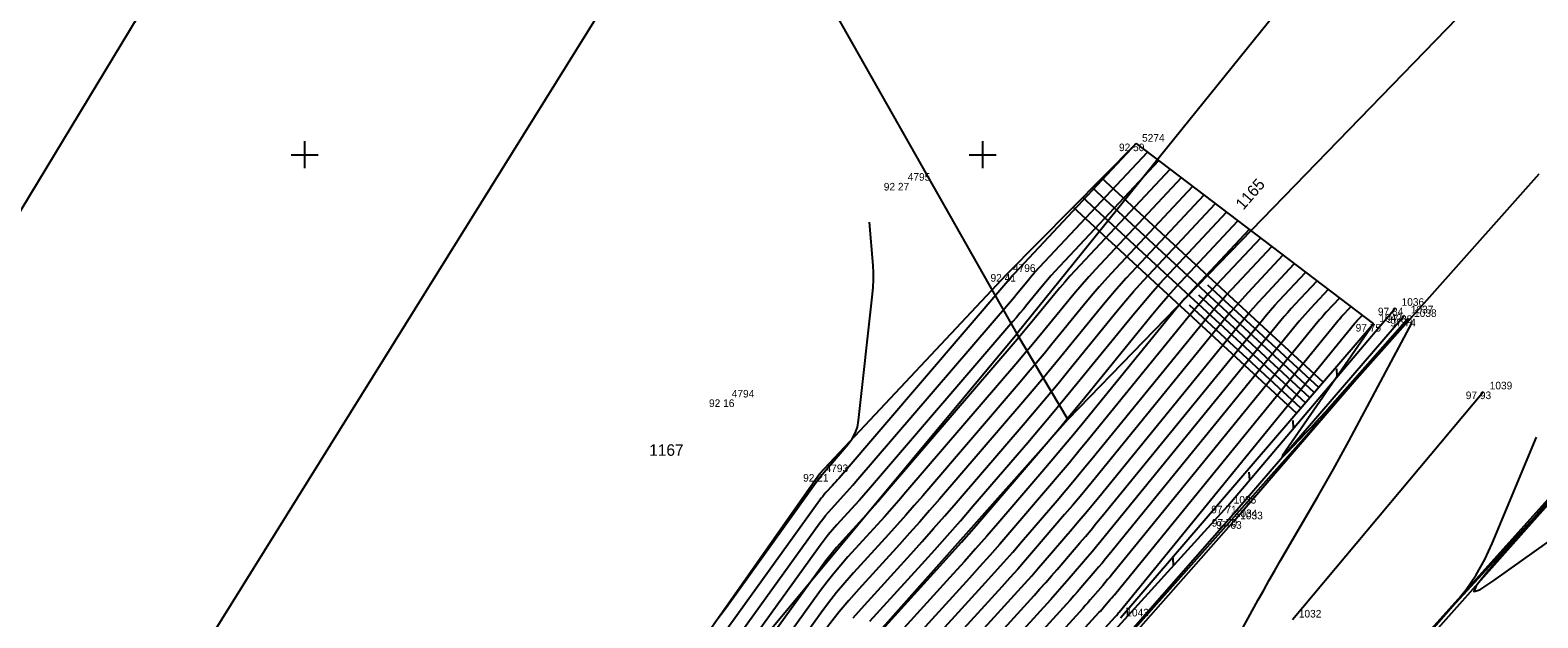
# Model space of a CAD drawing. Extents: x -711081 to -709338, y -1025122 to -1024092.
# Drawn here: x -709535.1 to -709479.5, y -1024192.1 to -1024170.4 of the extents above; entities that cross this region are included whole.
import ezdxf

# ---------------------------------------------------------------- set-up
doc = ezdxf.new("R2010")
doc.units = 0
for name, color, linetype in [('Ex_Major Contours', 7, 'Continuous'), ('Ex_Minor Contours', 7, 'Continuous'), ('Z_body', 7, 'Continuous'), ('Z_body_cisla', 7, 'Continuous'), ('Z_body_vysky_redukovane', 7, 'Continuous'), ('Z_hektometricka_sit', 7, 'Continuous'), ('Z_hrany_paty', 7, 'Continuous'), ('Z_katastr_cisla_pozemkova', 7, 'Continuous'), ('Z_katastr_hranice', 7, 'Continuous'), ('Z_katastr_vnitrni_kresba', 7, 'Continuous'), ('Z_komunikace', 7, 'Continuous'), ('Z_obruba', 7, 'Continuous'), ('Z_pole_rozhranni', 7, 'Continuous'), ('Z_srafy_zelen', 7, 'Continuous'), ('Z_svodidla', 7, 'Continuous'), ('Z_svodidla_znacky', 7, 'Continuous'), ('Z_technicke_srafy', 7, 'Continuous'), ('Z_vdz12_prerusovana', 7, 'Continuous')]:
    doc.layers.add(name, color=color, linetype=linetype)

# ---------------------------------------------------------------- blocks, each defined once
blk = doc.blocks.new('POINT_DISPLAY')
blk.add_line((0, 0), (0, 0))
blk = doc.blocks.new('Z529')
blk.add_line((0, 0), (0.2, 0.2))

msp = doc.modelspace()

# ---------------------------------------------------------------- linework, layer by layer
at = {"layer": 'Ex_Major Contours'}
for points in [[(-709493.507, -1024175.223), (-709497.333, -1024179.31), (-709497.469, -1024179.458), (-709497.602, -1024179.608), (-709497.733, -1024179.76), (-709497.861, -1024179.915), (-709498.369, -1024180.537), (-709498.497, -1024180.692), (-709498.625, -1024180.847), (-709498.754, -1024181), (-709498.885, -1024181.153), (-709504.059, -1024187.18), (-709504.219, -1024187.366), (-709504.381, -1024187.55), (-709504.544, -1024187.734), (-709504.709, -1024187.916), (-709505.37, -1024188.642), (-709505.533, -1024188.825), (-709505.69, -1024189.013), (-709505.841, -1024189.206), (-709505.987, -1024189.403), (-709509.978, -1024194.945)], [(-709491.84, -1024176.49), (-709494.338, -1024179.158), (-709494.704, -1024179.556), (-709495.063, -1024179.96), (-709495.416, -1024180.37), (-709495.762, -1024180.787), (-709497.13, -1024182.464), (-709497.474, -1024182.882), (-709497.82, -1024183.298), (-709498.168, -1024183.712), (-709498.52, -1024184.124), (-709501.589, -1024187.699), (-709501.953, -1024188.12), (-709502.319, -1024188.538), (-709502.689, -1024188.953), (-709503.062, -1024189.366), (-709504.56, -1024191.011), (-709504.928, -1024191.427), (-709505.284, -1024191.853), (-709505.628, -1024192.29), (-709505.959, -1024192.736), (-709508.409, -1024196.139)], [(-709490.173, -1024177.757), (-709491.954, -1024179.658), (-709492.248, -1024179.978), (-709492.536, -1024180.302), (-709492.819, -1024180.631), (-709493.096, -1024180.965), (-709496.219, -1024184.793), (-709496.614, -1024185.274), (-709497.012, -1024185.752), (-709497.413, -1024186.228), (-709497.817, -1024186.701), (-709499.438, -1024188.59), (-709499.845, -1024189.06), (-709500.255, -1024189.528), (-709500.669, -1024189.993), (-709501.086, -1024190.454), (-709503.879, -1024193.521), (-709504.389, -1024194.099), (-709504.883, -1024194.69), (-709505.359, -1024195.295), (-709505.819, -1024195.914), (-709506.84, -1024197.332)], [(-709503.899, -1024196.802), (-709498.696, -1024191.088), (-709498.441, -1024190.806), (-709498.187, -1024190.521), (-709497.936, -1024190.235), (-709497.687, -1024189.946), (-709496.694, -1024188.79), (-709496.447, -1024188.5), (-709496.201, -1024188.209), (-709495.957, -1024187.916), (-709495.716, -1024187.621), (-709490.367, -1024181.065), (-709490.19, -1024180.853), (-709490.01, -1024180.643), (-709489.827, -1024180.437), (-709489.64, -1024180.234), (-709488.507, -1024179.023)], [(-709486.84, -1024180.29), (-709487.326, -1024180.809), (-709487.406, -1024180.896), (-709487.484, -1024180.984), (-709487.562, -1024181.074), (-709487.637, -1024181.165), (-709495.212, -1024190.45), (-709495.301, -1024190.558), (-709495.39, -1024190.665), (-709495.48, -1024190.772), (-709495.571, -1024190.879), (-709495.936, -1024191.303), (-709496.027, -1024191.409), (-709496.119, -1024191.514), (-709496.212, -1024191.618), (-709496.306, -1024191.722), (-709503.631, -1024199.767)], [(-709484.63, -1024193.877), (-709482.585, -1024191.539), (-709482.172, -1024191.028), (-709481.805, -1024190.489), (-709481.483, -1024189.922), (-709481.206, -1024189.326), (-709479.57, -1024185.41)], [(-709478.129, -1024186.619), (-709481.408, -1024190.401), (-709481.799, -1024190.889), (-709481.885, -1024191.101), (-709481.666, -1024191.035), (-709481.143, -1024190.692), (-709477.239, -1024187.916), (-709477.177, -1024187.857), (-709477.145, -1024187.791), (-709477.143, -1024187.718), (-709477.171, -1024187.637), (-709477.429, -1024187.131)]]:
    msp.add_lwpolyline(points, dxfattribs=at)
at = {"layer": 'Ex_Minor Contours'}
for points in [[(-709494.34, -1024174.59), (-709498.83, -1024179.386), (-709498.851, -1024179.409), (-709498.872, -1024179.432), (-709498.891, -1024179.455), (-709498.911, -1024179.478), (-709498.989, -1024179.573), (-709499.008, -1024179.597), (-709499.028, -1024179.621), (-709499.047, -1024179.644), (-709499.067, -1024179.667), (-709505.294, -1024186.921), (-709505.353, -1024186.989), (-709505.412, -1024187.056), (-709505.472, -1024187.124), (-709505.532, -1024187.191), (-709505.775, -1024187.457), (-709505.835, -1024187.524), (-709505.892, -1024187.594), (-709505.948, -1024187.664), (-709506.002, -1024187.737), (-709513.009, -1024197.468)], [(-709512.474, -1024197.568), (-709505.995, -1024188.57), (-709505.895, -1024188.435), (-709505.791, -1024188.304), (-709505.684, -1024188.175), (-709505.573, -1024188.049), (-709505.121, -1024187.553), (-709505.008, -1024187.429), (-709504.897, -1024187.303), (-709504.786, -1024187.177), (-709504.676, -1024187.05), (-709498.976, -1024180.41), (-709498.901, -1024180.322), (-709498.826, -1024180.234), (-709498.752, -1024180.145), (-709498.679, -1024180.055), (-709498.386, -1024179.697), (-709498.312, -1024179.607), (-709498.237, -1024179.52), (-709498.16, -1024179.433), (-709498.082, -1024179.348), (-709493.923, -1024174.907)], [(-709493.09, -1024175.54), (-709496.584, -1024179.272), (-709496.778, -1024179.482), (-709496.967, -1024179.696), (-709497.154, -1024179.913), (-709497.336, -1024180.133), (-709498.059, -1024181.019), (-709498.241, -1024181.24), (-709498.424, -1024181.46), (-709498.608, -1024181.678), (-709498.793, -1024181.896), (-709503.441, -1024187.31), (-709503.653, -1024187.554), (-709503.866, -1024187.797), (-709504.081, -1024188.038), (-709504.297, -1024188.278), (-709505.168, -1024189.234), (-709505.381, -1024189.476), (-709505.588, -1024189.723), (-709505.788, -1024189.977), (-709505.98, -1024190.236), (-709511.404, -1024197.768)], [(-709492.673, -1024175.857), (-709495.835, -1024179.234), (-709496.086, -1024179.507), (-709496.333, -1024179.784), (-709496.575, -1024180.065), (-709496.811, -1024180.351), (-709497.75, -1024181.5), (-709497.985, -1024181.787), (-709498.222, -1024182.072), (-709498.461, -1024182.356), (-709498.702, -1024182.638), (-709502.824, -1024187.44), (-709503.086, -1024187.743), (-709503.35, -1024188.044), (-709503.617, -1024188.343), (-709503.886, -1024188.641), (-709504.965, -1024189.826), (-709505.23, -1024190.126), (-709505.487, -1024190.433), (-709505.734, -1024190.748), (-709505.973, -1024191.069), (-709510.869, -1024197.868)], [(-709492.257, -1024176.173), (-709495.086, -1024179.196), (-709495.395, -1024179.531), (-709495.698, -1024179.872), (-709495.995, -1024180.218), (-709496.287, -1024180.569), (-709497.44, -1024181.982), (-709497.729, -1024182.335), (-709498.021, -1024182.685), (-709498.315, -1024183.034), (-709498.611, -1024183.381), (-709502.206, -1024187.57), (-709502.519, -1024187.931), (-709502.835, -1024188.291), (-709503.153, -1024188.648), (-709503.474, -1024189.003), (-709504.762, -1024190.418), (-709505.079, -1024190.777), (-709505.385, -1024191.143), (-709505.681, -1024191.519), (-709505.966, -1024191.903), (-709510.333, -1024197.968)], [(-709504.777, -1024192.077), (-709504.357, -1024191.603), (-709502.651, -1024189.728), (-709502.226, -1024189.258), (-709501.804, -1024188.785), (-709501.386, -1024188.309), (-709500.971, -1024187.829), (-709498.428, -1024184.867), (-709498.022, -1024184.39), (-709497.618, -1024183.911), (-709497.218, -1024183.43), (-709496.82, -1024182.946), (-709495.144, -1024180.89), (-709494.791, -1024180.465), (-709494.431, -1024180.046), (-709494.064, -1024179.634), (-709493.689, -1024179.227), (-709491.423, -1024176.807)], [(-709504.155, -1024192.195), (-709502.239, -1024190.091), (-709501.762, -1024189.563), (-709501.289, -1024189.032), (-709500.819, -1024188.497), (-709500.354, -1024187.959), (-709498.337, -1024185.61), (-709497.875, -1024185.068), (-709497.417, -1024184.524), (-709496.962, -1024183.977), (-709496.511, -1024183.428), (-709494.461, -1024180.915), (-709494.133, -1024180.521), (-709493.799, -1024180.132), (-709493.458, -1024179.748), (-709493.111, -1024179.371), (-709491.007, -1024177.123)], [(-709509.876, -1024192.241), (-709509.445, -1024191.675), (-709506.009, -1024186.903), (-709506.001, -1024186.893), (-709505.994, -1024186.884), (-709505.986, -1024186.874), (-709505.978, -1024186.865), (-709505.944, -1024186.828), (-709505.936, -1024186.819), (-709505.928, -1024186.81), (-709505.919, -1024186.8), (-709505.911, -1024186.791), (-709504.953, -1024185.674), (-709504.807, -1024185.478), (-709504.695, -1024185.267), (-709504.617, -1024185.041), (-709504.573, -1024184.8), (-709504.056, -1024180.147), (-709504.033, -1024179.882), (-709504.022, -1024179.616), (-709504.025, -1024179.351), (-709504.04, -1024179.085), (-709504.17, -1024177.491)], [(-709503.952, -1024192.788), (-709501.683, -1024190.296), (-709501.226, -1024189.789), (-709500.772, -1024189.28), (-709500.322, -1024188.767), (-709499.875, -1024188.251), (-709498.097, -1024186.179), (-709497.654, -1024185.66), (-709497.215, -1024185.138), (-709496.778, -1024184.613), (-709496.345, -1024184.086), (-709493.779, -1024180.94), (-709493.476, -1024180.576), (-709493.168, -1024180.217), (-709492.853, -1024179.863), (-709492.532, -1024179.515), (-709490.59, -1024177.44)], [(-709489.757, -1024178.073), (-709491.375, -1024179.802), (-709491.643, -1024180.093), (-709491.905, -1024180.387), (-709492.162, -1024180.687), (-709492.414, -1024180.99), (-709496.093, -1024185.5), (-709496.45, -1024185.934), (-709496.809, -1024186.366), (-709497.171, -1024186.796), (-709497.536, -1024187.224), (-709499, -1024188.929), (-709499.367, -1024189.354), (-709499.738, -1024189.776), (-709500.112, -1024190.196), (-709500.488, -1024190.613), (-709503.884, -1024194.342)], [(-709488.923, -1024178.707), (-709490.218, -1024180.09), (-709490.432, -1024180.322), (-709490.642, -1024180.558), (-709490.848, -1024180.797), (-709491.049, -1024181.04), (-709495.842, -1024186.914), (-709496.122, -1024187.255), (-709496.404, -1024187.595), (-709496.688, -1024187.932), (-709496.974, -1024188.268), (-709498.124, -1024189.607), (-709498.413, -1024189.941), (-709498.704, -1024190.273), (-709498.998, -1024190.602), (-709499.294, -1024190.93), (-709503.894, -1024195.982)], [(-709503.889, -1024195.162), (-709499.891, -1024190.771), (-709499.555, -1024190.399), (-709499.221, -1024190.025), (-709498.89, -1024189.648), (-709498.562, -1024189.268), (-709497.255, -1024187.746), (-709496.93, -1024187.364), (-709496.607, -1024186.981), (-709496.286, -1024186.595), (-709495.968, -1024186.207), (-709491.732, -1024181.015), (-709491.505, -1024180.742), (-709491.273, -1024180.473), (-709491.037, -1024180.207), (-709490.797, -1024179.946), (-709489.34, -1024178.39)], [(-709503.904, -1024197.623), (-709498.099, -1024191.247), (-709497.884, -1024191.009), (-709497.67, -1024190.769), (-709497.459, -1024190.528), (-709497.249, -1024190.286), (-709496.413, -1024189.312), (-709496.205, -1024189.068), (-709495.998, -1024188.823), (-709495.793, -1024188.576), (-709495.59, -1024188.328), (-709489.684, -1024181.09), (-709489.533, -1024180.908), (-709489.379, -1024180.728), (-709489.222, -1024180.552), (-709489.061, -1024180.377), (-709488.09, -1024179.34)], [(-709487.257, -1024179.973), (-709487.904, -1024180.665), (-709488.011, -1024180.781), (-709488.116, -1024180.899), (-709488.219, -1024181.019), (-709488.32, -1024181.14), (-709495.338, -1024189.743), (-709495.465, -1024189.897), (-709495.593, -1024190.051), (-709495.722, -1024190.204), (-709495.852, -1024190.356), (-709496.373, -1024190.964), (-709496.504, -1024191.115), (-709496.636, -1024191.266), (-709496.769, -1024191.415), (-709496.904, -1024191.564), (-709503.914, -1024199.263)], [(-709487.673, -1024179.657), (-709488.483, -1024180.521), (-709488.616, -1024180.666), (-709488.747, -1024180.814), (-709488.876, -1024180.963), (-709489.002, -1024181.115), (-709495.464, -1024189.035), (-709495.629, -1024189.237), (-709495.796, -1024189.437), (-709495.963, -1024189.636), (-709496.132, -1024189.834), (-709496.811, -1024190.625), (-709496.981, -1024190.822), (-709497.153, -1024191.018), (-709497.326, -1024191.212), (-709497.501, -1024191.405), (-709503.909, -1024198.443)], [(-709503.93, -1024201.724), (-709495.111, -1024192.039), (-709495.098, -1024192.025), (-709495.085, -1024192.011), (-709495.073, -1024191.996), (-709495.06, -1024191.981), (-709495.01, -1024191.923), (-709494.997, -1024191.908), (-709494.985, -1024191.893), (-709494.973, -1024191.879), (-709494.96, -1024191.864), (-709486.272, -1024181.215), (-709486.247, -1024181.185), (-709486.221, -1024181.155), (-709486.195, -1024181.125), (-709486.169, -1024181.096), (-709486.007, -1024180.923)], [(-709503.924, -1024200.904), (-709495.709, -1024191.881), (-709495.655, -1024191.822), (-709495.602, -1024191.762), (-709495.55, -1024191.702), (-709495.498, -1024191.642), (-709495.29, -1024191.401), (-709495.239, -1024191.34), (-709495.188, -1024191.279), (-709495.137, -1024191.218), (-709495.086, -1024191.157), (-709486.955, -1024181.19), (-709486.904, -1024181.129), (-709486.853, -1024181.069), (-709486.801, -1024181.011), (-709486.747, -1024180.952), (-709486.423, -1024180.607)], [(-709485.59, -1024181.24), (-709488.83, -1024185.924), (-709488.935, -1024186.085), (-709488.959, -1024186.147), (-709488.904, -1024186.11), (-709488.768, -1024185.975), (-709488.063, -1024185.236), (-709487.888, -1024185.051), (-709487.714, -1024184.864), (-709487.542, -1024184.675), (-709487.372, -1024184.485), (-709484.319, -1024181.041)], [(-709490.631, -1024192.871), (-709489.833, -1024191.412), (-709489.632, -1024191.047), (-709489.429, -1024190.685), (-709489.223, -1024190.324), (-709489.015, -1024189.964), (-709487.646, -1024187.619), (-709487.35, -1024187.107), (-709487.06, -1024186.593), (-709486.774, -1024186.075), (-709486.493, -1024185.555), (-709484.164, -1024181.191)]]:
    msp.add_lwpolyline(points, dxfattribs=at)
at = {"layer": 'Z_hektometricka_sit'}
for p, q in [((-709525.5, -1024175), (-709524.5, -1024175)), ((-709525, -1024174.5), (-709525, -1024175.5)), ((-709500.5, -1024175), (-709499.5, -1024175)), ((-709500, -1024174.5), (-709500, -1024175.5))]:
    msp.add_line(p, q, dxfattribs=at)
at = {"layer": 'Z_hrany_paty'}
msp.add_line((-709485.59, -1024181.24), (-709494.92, -1024192.09), dxfattribs=at)
at = {"layer": 'Z_katastr_hranice'}
for p, q in [((-709482.03, -1024160.92), (-709498.74, -1024181.6)), ((-709528.44, -1024192.76), (-709509.58, -1024162.45)), ((-709509.58, -1024162.45), (-709498.74, -1024181.6)), ((-709478.42, -1024165.76), (-709496.85, -1024184.76)), ((-709537.85, -1024180.99), (-709531.13, -1024169.88)), ((-709519.15, -1024206.11), (-709498.74, -1024181.6)), ((-709498.74, -1024181.6), (-709496.85, -1024184.76)), ((-709496.85, -1024184.76), (-709517.57, -1024208.01))]:
    msp.add_line(p, q, dxfattribs=at)
at = {"layer": 'Z_katastr_vnitrni_kresba'}
for p, q in [((-709495.85, -1024194.1), (-709479.48, -1024175.71)), ((-709477.21, -1024185.7), (-709508, -1024219.23))]:
    msp.add_line(p, q, dxfattribs=at)
at = {"layer": 'Z_komunikace'}
for p, q in [((-709490.73, -1024188.51), (-709484.31, -1024181.05)), ((-709485.26, -1024194.48), (-709478.17, -1024186.61)), ((-709499.95, -1024198.93), (-709490.73, -1024188.51))]:
    msp.add_line(p, q, dxfattribs=at)
at = {"layer": 'Z_obruba'}
for p, q in [((-709490.92, -1024188.43), (-709484.44, -1024180.92)), ((-709485.1, -1024194.58), (-709478.03, -1024186.64)), ((-709500.06, -1024198.85), (-709490.92, -1024188.43))]:
    msp.add_line(p, q, dxfattribs=at)
at = {"layer": 'Z_pole_rozhranni'}
for p, q in [((-709499.1, -1024179.4), (-709494.34, -1024174.59)), ((-709506.01, -1024186.77), (-709499.1, -1024179.4)), ((-709513.48, -1024197.38), (-709506.01, -1024186.77))]:
    msp.add_line(p, q, dxfattribs=at)
at = {"layer": 'Z_srafy_zelen'}
msp.add_line((-709494.34, -1024174.59), (-709485.59, -1024181.24), dxfattribs=at)
at = {"layer": 'Z_svodidla'}
for p, q in [((-709490.96, -1024187.94), (-709484.77, -1024180.64)), ((-709500.52, -1024198.47), (-709490.96, -1024187.94))]:
    msp.add_line(p, q, dxfattribs=at)
at = {"layer": 'Z_technicke_srafy'}
for p, q in [((-709487.44, -1024183.39), (-709495.6, -1024175.86)), ((-709488.09, -1024184.15), (-709496.3, -1024176.58)), ((-709487.77, -1024183.77), (-709495.95, -1024176.22)), ((-709488.42, -1024184.53), (-709496.66, -1024176.93)), ((-709487.6, -1024183.58), (-709491.69, -1024179.81)), ((-709488.26, -1024184.34), (-709492.37, -1024180.55)), ((-709487.93, -1024183.96), (-709492.03, -1024180.18))]:
    msp.add_line(p, q, dxfattribs=at)
at = {"layer": 'Z_vdz12_prerusovana'}
msp.add_line((-709488.57, -1024192.13), (-709481.53, -1024183.73), dxfattribs=at)

# ---------------------------------------------------------------- block references
at = {"layer": 'Z_body'}
for p in [(-709494.34, -1024174.59), (-709502.99, -1024176.04), (-709499.1, -1024179.4), (-709484.77, -1024180.64), (-709484.44, -1024180.92), (-709484.31, -1024181.05), (-709485.59, -1024181.24), (-709481.53, -1024183.73), (-709509.48, -1024184.02), (-709506.01, -1024186.77), (-709490.96, -1024187.94), (-709490.92, -1024188.43), (-709490.73, -1024188.51)]:
    msp.add_blockref('POINT_DISPLAY', p, dxfattribs=at)
at = {"layer": 'Z_svodidla_znacky'}
for p, rotation in [((-709486.92, -1024183.17), 49.699999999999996), ((-709488.53, -1024185.08), 49.699999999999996), ((-709490.15, -1024186.99), 49.699999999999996), ((-709492.96, -1024190.14), 47.8), ((-709494.64, -1024191.99), 47.8)]:
    msp.add_blockref('Z529', p, dxfattribs=dict(at, rotation=rotation))

# ---------------------------------------------------------------- texts
at = {"layer": 'Z_body_cisla'}
for s, p in [('5274', (-709494.12, -1024174.52)), ('4795', (-709502.76, -1024175.96)), ('4796', (-709498.88, -1024179.32)), ('1036', (-709484.55, -1024180.57)), ('1037', (-709484.21, -1024180.85)), ('1042', (-709485.37, -1024181.16)), ('1038', (-709484.09, -1024180.98)), ('4794', (-709509.25, -1024183.95)), ('1039', (-709481.3, -1024183.65)), ('4793', (-709505.79, -1024186.7)), ('1035', (-709490.74, -1024187.86)), ('1034', (-709490.7, -1024188.36)), ('1033', (-709490.5, -1024188.44)), ('1043', (-709494.7, -1024192.02)), ('1032', (-709488.34, -1024192.06))]:
    msp.add_text(s, height=0.28, dxfattribs=at).set_placement(p)
at = {"layer": 'Z_body_vysky_redukovane'}
for s, p in [('92 50', (-709494.97, -1024174.87)), ('92 27', (-709503.643, -1024176.32)), ('92 41', (-709499.707, -1024179.68)), ('97 84', (-709485.423, -1024180.92)), ('97 88', (-709485.093, -1024181.2)), ('97 74', (-709484.963, -1024181.33)), ('97 75', (-709486.243, -1024181.52)), ('97 93', (-709482.183, -1024184.01)), ('92 16', (-709510.087, -1024184.3)), ('92 21', (-709506.617, -1024187.05)), ('97 71', (-709491.567, -1024188.22)), ('97 70', (-709491.55, -1024188.71)), ('97 63', (-709491.383, -1024188.79))]:
    msp.add_text(s, height=0.28, dxfattribs=at).set_placement(p)
at = {"layer": 'Z_katastr_cisla_pozemkova'}
msp.add_text('1165', height=0.425, rotation=49, dxfattribs=at).set_placement((-709490.388, -1024177.067))
msp.add_text('1167', height=0.425, dxfattribs=at).set_placement((-709512.29, -1024186.1))

doc.saveas('drawing.dxf')
